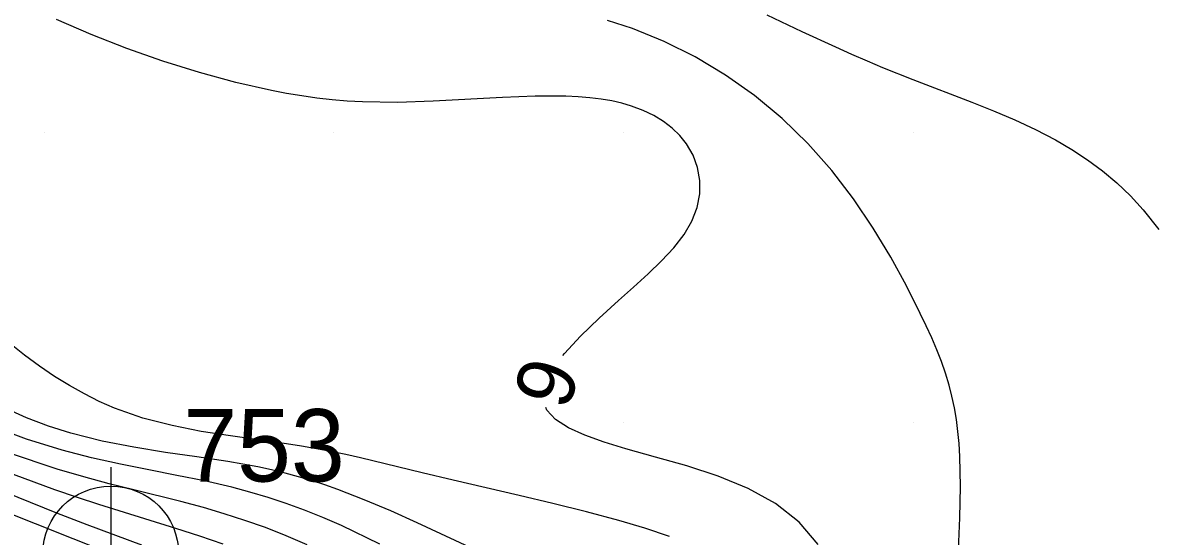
# Model space of a CAD drawing. Extents: x 2602990 to 2605851, y 618069 to 619180.
# Drawn here: x 2603869.25 to 2603908.43, y 618516.07 to 618533.8 of the extents above; entities that cross this region are included whole.
import ezdxf

# ---------------------------------------------------------------- set-up
doc = ezdxf.new("R2010")
doc.units = 0
for name, color, linetype in [('DTM Contours Major', 7, 'Continuous'), ('DTM Contours Major Text', 7, 'Continuous'), ('DTM Contours Minor', 7, 'Continuous'), ('Exist DTM Breakline', 7, 'Continuous'), ('Exist DTM Breakline Cogo Number', 7, 'Continuous'), ('Exist DTM Breakline Cogo Point CELL', 7, 'Continuous'), ('Exist DTM Crownline', 7, 'Continuous'), ('Exist DTM QL2 LIDAR Elevation Point', 7, 'Continuous'), ('Exist Roads EOP', 7, 'Continuous')]:
    doc.layers.add(name, color=color, linetype=linetype)

# ---------------------------------------------------------------- blocks, each defined once
blk = doc.blocks.new('EXIST DTM BREAKLINE COGO POINT')
at = {"layer": 'Exist DTM Breakline Cogo Point CELL'}
blk.add_lwpolyline([(0, 0.06), (0, -0.06), (0, 0), (0.06, 0), (-0.06, 0)], dxfattribs=at)
blk.add_circle((0, 0), 0.04688, dxfattribs=at)

msp = doc.modelspace()

# ---------------------------------------------------------------- linework, layer by layer
at = {"layer": 'DTM Contours Major'}
for points in [[(2603887.905, 618522.303), (2603887.96, 618522.376), (2603888.515, 618522.98), (2603889.151, 618523.596), (2603889.828, 618524.212), (2603890.345, 618524.673), (2603890.845, 618525.127), (2603891.312, 618525.579), (2603891.731, 618526.031), (2603892.085, 618526.485), (2603892.36, 618526.944), (2603892.543, 618527.415), (2603892.633, 618527.886), (2603892.635, 618528.35), (2603892.555, 618528.799), (2603892.398, 618529.224), (2603892.168, 618529.619), (2603891.943, 618529.9), (2603891.678, 618530.157), (2603891.377, 618530.388), (2603891.042, 618530.593), (2603890.674, 618530.77), (2603890.276, 618530.919), (2603889.941, 618531.016), (2603889.589, 618531.096), (2603889.22, 618531.159), (2603888.833, 618531.207), (2603888.428, 618531.241), (2603888.006, 618531.26), (2603886.95, 618531.26), (2603885.819, 618531.215), (2603883.421, 618531.084), (2603882.197, 618531.047), (2603880.986, 618531.063), (2603880.457, 618531.093), (2603879.932, 618531.137), (2603879.41, 618531.196), (2603878.889, 618531.269), (2603878.366, 618531.355), (2603877.839, 618531.455), (2603876.606, 618531.734), (2603875.354, 618532.074), (2603874.096, 618532.468), (2603872.846, 618532.909), (2603871.614, 618533.39), (2603870.414, 618533.902)], [(2603896.721, 618515.779), (2603896.066, 618516.557), (2603895.248, 618517.201), (2603894.297, 618517.722), (2603893.26, 618518.146), (2603892.18, 618518.499), (2603891.105, 618518.805), (2603890.078, 618519.091), (2603889.331, 618519.319), (2603888.663, 618519.558), (2603888.095, 618519.815), (2603887.65, 618520.1), (2603887.347, 618520.419), (2603887.311, 618520.513)]]:
    msp.add_lwpolyline(points, dxfattribs=at)
at = {"layer": 'DTM Contours Minor'}
for points in [[(2603901.565, 618515.599), (2603901.604, 618516.702), (2603901.629, 618517.788), (2603901.612, 618518.827), (2603901.585, 618519.266), (2603901.544, 618519.691), (2603901.49, 618520.104), (2603901.42, 618520.507), (2603901.336, 618520.901), (2603901.236, 618521.289), (2603901.111, 618521.696), (2603900.97, 618522.101), (2603900.811, 618522.506), (2603900.636, 618522.916), (2603900.447, 618523.334), (2603900.242, 618523.763), (2603899.766, 618524.71), (2603899.226, 618525.698), (2603898.619, 618526.706), (2603897.942, 618527.712), (2603897.192, 618528.695), (2603896.365, 618529.631), (2603895.476, 618530.49), (2603894.521, 618531.278), (2603893.515, 618531.988), (2603892.469, 618532.614), (2603891.397, 618533.151), (2603890.31, 618533.593), (2603889.449, 618533.873)], [(2603894.95, 618534.07), (2603896.157, 618533.495), (2603897.312, 618532.958), (2603897.868, 618532.71), (2603898.41, 618532.476), (2603898.943, 618532.253), (2603899.984, 618531.835), (2603902.023, 618531.053), (2603902.771, 618530.756), (2603903.503, 618530.446), (2603904.216, 618530.115), (2603904.907, 618529.755), (2603905.471, 618529.424), (2603906.015, 618529.067), (2603906.535, 618528.68), (2603907.032, 618528.265), (2603907.501, 618527.818), (2603907.942, 618527.34), (2603908.479, 618526.657)], [(2603891.582, 618516.063), (2603890.733, 618516.347), (2603889.837, 618516.611), (2603888.715, 618516.912), (2603887.559, 618517.201), (2603886.392, 618517.477), (2603884.112, 618518.003), (2603883.043, 618518.254), (2603880.911, 618518.773), (2603880.405, 618518.888), (2603879.649, 618519.045), (2603878.883, 618519.181), (2603878.361, 618519.263), (2603876.424, 618519.531), (2603875.42, 618519.689), (2603874.409, 618519.888), (2603873.405, 618520.15), (2603872.421, 618520.493), (2603871.898, 618520.721), (2603871.381, 618520.98), (2603870.867, 618521.269), (2603870.353, 618521.588), (2603869.836, 618521.937), (2603869.311, 618522.318), (2603868.033, 618523.331)], [(2603884.676, 618515.697), (2603882.868, 618516.529), (2603881.958, 618516.942), (2603881.047, 618517.332), (2603880.138, 618517.686), (2603879.683, 618517.844), (2603879.229, 618517.99), (2603878.771, 618518.124), (2603878.31, 618518.247), (2603877.843, 618518.358), (2603877.369, 618518.46), (2603876.333, 618518.645), (2603875.267, 618518.807), (2603874.182, 618518.966), (2603873.087, 618519.142), (2603871.995, 618519.356), (2603870.914, 618519.629), (2603870.145, 618519.873), (2603869.384, 618520.162), (2603868.626, 618520.497)], [(2603881.58, 618515.799), (2603880.262, 618516.439), (2603879.617, 618516.72), (2603878.981, 618516.974), (2603878.352, 618517.204), (2603877.725, 618517.41), (2603877.098, 618517.596), (2603876.468, 618517.763), (2603875.53, 618517.978), (2603874.577, 618518.172), (2603873.61, 618518.359), (2603872.627, 618518.555), (2603871.628, 618518.777), (2603870.613, 618519.039), (2603869.384, 618519.42), (2603868.139, 618519.881)], [(2603879.075, 618515.777), (2603878.352, 618516.087), (2603877.636, 618516.366), (2603876.924, 618516.618), (2603876.211, 618516.848), (2603875.49, 618517.058), (2603874.71, 618517.265), (2603873.09, 618517.667), (2603872.24, 618517.882), (2603871.358, 618518.12), (2603870.438, 618518.39), (2603868.758, 618518.952)], [(2603876.179, 618515.794), (2603875.373, 618516.072), (2603874.545, 618516.34), (2603872.586, 618516.948), (2603871.88, 618517.17), (2603871.141, 618517.411), (2603870.363, 618517.675), (2603868.21, 618518.465)], [(2603873.367, 618515.76), (2603871.482, 618516.467), (2603870.432, 618516.871), (2603867.749, 618517.946)]]:
    msp.add_lwpolyline(points, dxfattribs=at)
at = {"layer": 'Exist DTM Breakline'}
msp.add_lwpolyline([(2603998.996, 618483.937), (2603979.631, 618486.613), (2603947.348, 618487.712), (2603928.925, 618499.28), (2603904.591, 618497.42), (2603872.295, 618515.458), (2603843.562, 618526.895), (2603827.778, 618528.853)], dxfattribs=at)
msp.add_spline([(2603647.352, 618520.802), (2603704.337, 618541.966), (2603758.983, 618562.663), (2603811.118, 618582.434), (2603865.604, 618602.567), (2603913.966, 618621.231), (2603963.574, 618640.143), (2603974.725, 618636.355), (2603978.77, 618630.138), (2603971.844, 618627.992), (2603956.88, 618621.982), (2603923.969, 618609.772), (2603877.426, 618591.796), (2603827.273, 618571.857), (2603776.875, 618552.809), (2603720.479, 618530.104), (2603675.109, 618514.176), (2603657.355, 618505.354), (2603640.368, 618498.804), (2603619.191, 618491.366), (2603591.676, 618480.386)], degree=3, dxfattribs=at)
at = {"layer": 'Exist DTM Crownline'}
msp.add_spline([(2603233.488, 618380.754), (2603285.185, 618400.095), (2603335.457, 618418.629), (2603390.812, 618439.069), (2603440.087, 618457.325), (2603493.996, 618477.231), (2603542.655, 618495.301), (2603600.808, 618516.867), (2603653.659, 618536.362), (2603706.222, 618555.742), (2603764.811, 618577.593), (2603823.52, 618599.847), (2603878.564, 618620.56), (2603937.951, 618643.078), (2603997.369, 618665.789), (2604036.209, 618680.665), (2604055.311, 618688.017)], degree=3, dxfattribs=at)
at = {"layer": 'Exist DTM QL2 LIDAR Elevation Point'}
for p, q in [((2603870, 618530), (2603870, 618530)), ((2603880, 618530), (2603880, 618530)), ((2603890, 618530), (2603890, 618530)), ((2603900, 618530), (2603900, 618530)), ((2603870, 618520), (2603870, 618520)), ((2603880, 618520), (2603880, 618520)), ((2603890, 618520), (2603890, 618520)), ((2603900, 618520), (2603900, 618520))]:
    msp.add_line(p, q, dxfattribs=at)
at = {"layer": 'Exist Roads EOP'}
for points in [[(2603230.17, 618389.98), (2603282.929, 618409.597), (2603332.773, 618427.868), (2603388.167, 618448.413), (2603437.203, 618466.721), (2603490.778, 618486.527), (2603539.039, 618504.558), (2603597.451, 618526.156), (2603651.053, 618545.972), (2603705.208, 618566.084), (2603762.02, 618587.183), (2603820.334, 618609.162), (2603876.341, 618629.99), (2603934.909, 618652.28), (2603996.409, 618675.568), (2604033.216, 618689.957), (2604052.01, 618697.199)], [(2604034.633, 618668.486), (2603984.89, 618650.123), (2603936.767, 618631.654), (2603888.195, 618613.335), (2603837.766, 618594.258), (2603782.918, 618573.705), (2603731.939, 618554.39), (2603671.126, 618532.171), (2603621.822, 618514.106), (2603561.545, 618491.877), (2603506.421, 618471.293), (2603452.163, 618451.33), (2603398.364, 618431.316), (2603341.431, 618410.355), (2603281.65, 618388.199), (2603223.033, 618366.475), (2603185.717, 618352.612)]]:
    msp.add_spline(points, degree=3, dxfattribs=at)

# ---------------------------------------------------------------- block references
at = {"layer": 'Exist DTM Breakline Cogo Point CELL', "xscale": 50, "yscale": 50}
msp.add_blockref('EXIST DTM BREAKLINE COGO POINT', (2603872.295, 618515.458), dxfattribs=at)

# ---------------------------------------------------------------- texts
at = {"layer": 'DTM Contours Major Text'}
msp.add_text('6', height=2, rotation=251.6224, dxfattribs=at).set_placement((2603886.622, 618522.402))
at = {"layer": 'Exist DTM Breakline Cogo Number'}
msp.add_text('753', height=2.5, dxfattribs=at).set_placement((2603874.795, 618517.958))

doc.saveas('drawing.dxf')
